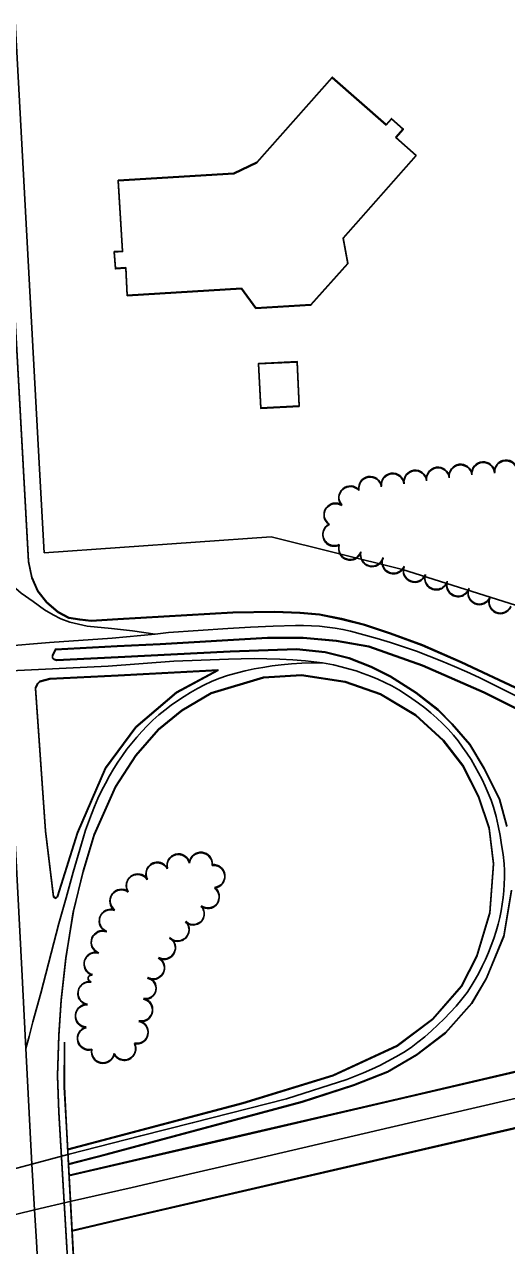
# Model space of a CAD drawing. Extents: x -25029 to 2274964, y -81170 to 687028.
# Drawn here: x 2795 to 3217, y -67234 to -66164 of the extents above; entities that cross this region are included whole.
import ezdxf

# ---------------------------------------------------------------- set-up
doc = ezdxf.new("R2010")
doc.units = 0
for name, color, linetype in [('81911BEA - RW_X_Fee_RW', 7, 'Continuous'), ('BLDG', 7, 'Continuous'), ('BRIDGE', 7, 'Continuous'), ('GE_X_CL_2000', 7, 'Continuous'), ('INTERSTATE', 7, 'Continuous'), ('ROAD', 7, 'Continuous'), ('TREES', 7, 'Continuous')]:
    doc.layers.add(name, color=color, linetype=linetype)

msp = doc.modelspace()

# ---------------------------------------------------------------- linework, layer by layer
at = {"layer": '81911BEA - RW_X_Fee_RW'}
for p, q in [((2761.5, -65699.2), (2808, -66553.8)), ((2808, -66553.8), (2812, -66627)), ((2812, -66627), (3010.9, -66613.1)), ((3010.9, -66613.1), (3125.9, -66641.8)), ((3125.9, -66641.8), (3273.1, -66688.2))]:
    msp.add_line(p, q, dxfattribs=at)
at = {"layer": 'BLDG'}
for points in [[(3111.7, -66251.9), (3116.5, -66246.5), (3126.7, -66255.6), (3120.2, -66263), (3138, -66278.8), (3073.9, -66351.2), (3078, -66373.2), (3045.8, -66409.6), (2997.6, -66412.4), (2984.9, -66395.1), (2884.9, -66401.3), (2883.5, -66377.2), (2874.5, -66377.8), (2873.5, -66363.1), (2880.7, -66362.7), (2876.9, -66300.7), (2978.1, -66294.5), (2998.4, -66284.8), (3064.5, -66210.2)], [(3111.7, -66252.5), (3116.5, -66247.1), (3126.7, -66256.2), (3120.2, -66263.6), (3138, -66279.4), (3073.9, -66351.8), (3078, -66373.8), (3045.8, -66410.2), (2997.6, -66413), (2984.9, -66395.7), (2884.9, -66401.8), (2883.5, -66377.8), (2874.5, -66378.3), (2873.5, -66363.7), (2880.7, -66363.2), (2876.9, -66301.3), (2978.1, -66295), (2998.4, -66285.4), (3064.5, -66210.8)], [(3035.6, -66498.4), (3033.7, -66459.4), (2999.9, -66461.1), (3001.8, -66500)], [(3035.6, -66498.9), (3033.7, -66460), (2999.9, -66461.6), (3001.8, -66500.6)]]:
    msp.add_lwpolyline(points, close=True, dxfattribs=at)
at = {"layer": 'BRIDGE'}
for points in [[(2830, -67055.8), (2829.8, -67094.7), (2831.6, -67129.8), (2844.1, -67362.4), (2848.1, -67406.5), (2851.6, -67445.6)], [(2829.9, -67056.4), (2829.7, -67095.3), (2831.5, -67130.4), (2844, -67363), (2847.9, -67407.1), (2855.9, -67495.5)]]:
    msp.add_lwpolyline(points, dxfattribs=at)
at = {"layer": 'GE_X_CL_2000'}
for points in [[(2909.4, -66698.3), (2889.6, -66695.6), (2871.2, -66693.4), (2849.6, -66691.3), (2834.5, -66688), (2826.7, -66685.1), (2820, -66681.4), (2812.4, -66677), (2802.4, -66669.9), (2791.8, -66662.6), (2784.8, -66656.4), (2778.8, -66648.6), (2769.9, -66633.2)], [(3257.9, -66768.9), (3203.7, -66741.7), (3193.1, -66736.5), (3182.3, -66731.5), (3171.5, -66726.6), (3160.5, -66722), (3149.5, -66717.6), (3138.4, -66713.4), (3115.5, -66705.8), (3103.9, -66702.2), (3092.3, -66698.9), (3080.6, -66695.7), (3073.8, -66694.3), (3067, -66693.1), (3060.1, -66692.2), (3053.2, -66691.5), (3046.3, -66691.1), (3039.3, -66690.8), (3032.4, -66690.9), (3012.6, -66691.4), (2992.8, -66692.2), (2973, -66693.3), (2920.9, -66696.9), (2909.4, -66698.3)], [(2909.4, -66698.3), (2871.7, -66702), (2816.7, -66705.7), (2774.9, -66709.1)], [(3055.9, -66723.5), (3065.7, -66725.4), (3072.3, -66726.9), (3078.8, -66728.7), (3085.3, -66730.6), (3091.7, -66732.8), (3098.1, -66735.2), (3104.3, -66737.8), (3110.5, -66740.6), (3116.6, -66743.8), (3122.7, -66747.3), (3128.6, -66750.9), (3134.3, -66754.8), (3140, -66758.8), (3145.5, -66763), (3150.9, -66767.4), (3156.1, -66772), (3161.1, -66776.8), (3166, -66781.7), (3170.7, -66786.8), (3174.8, -66792), (3178.7, -66797.3), (3182.5, -66802.8), (3186.1, -66808.3), (3189.4, -66814), (3195.7, -66825.7), (3198.5, -66831.6), (3201.2, -66837.7), (3203.6, -66843.8), (3205.9, -66850.1), (3208, -66858.2), (3209.8, -66866.4), (3211.5, -66874.7), (3212.9, -66883), (3214.1, -66891.4), (3215, -66899.7), (3215.3, -66905.6), (3215.3, -66911.5), (3215.2, -66917.4), (3214.8, -66923.3), (3214.2, -66929.2), (3213.4, -66935), (3212.4, -66940.9), (3211.2, -66946.6), (3209.8, -66952.4), (3208, -66958.7), (3206, -66965), (3203.8, -66971.2), (3201.4, -66977.4), (3198.7, -66983.4), (3195.9, -66989.4), (3192.9, -66995.3), (3189.7, -67001.1), (3186.3, -67006.7), (3182.7, -67012.3), (3177.9, -67018.3), (3173, -67024.2), (3167.9, -67029.9), (3162.5, -67035.5), (3157.1, -67040.8), (3151.4, -67046), (3145.6, -67051.1), (3139.6, -67055.9), (3133.5, -67060.6), (3126.8, -67064.8), (3120.1, -67068.8), (3113.2, -67072.6), (3106.2, -67076.2), (3099.1, -67079.6), (3091.9, -67082.8), (3084.6, -67085.7), (3077.2, -67088.5), (3024.4, -67105.4), (2941.8, -67126.6), (2896.7, -67137.9), (2834.1, -67154.1), (2801.3, -67162.7), (2770.3, -67170.9)], [(2776.5, -66730.9), (2868, -66726.3), (2925.7, -66722.1), (2973.5, -66720.2), (2984.7, -66719.9), (2996, -66719.8), (3007.3, -66720), (3018.6, -66720.3), (3029.9, -66721), (3041.1, -66721.8), (3055.9, -66723.5)], [(2795.9, -67061.4), (2799, -67050.8), (2802.2, -67038.1), (2805.5, -67025.5), (2809.1, -67012.9), (2825, -66951.9), (2831.2, -66929.3), (2837.5, -66906.8), (2846.1, -66877.2), (2848.4, -66870.1), (2850.8, -66863.1), (2853.4, -66856.1), (2856.2, -66849.3), (2859.2, -66842.5), (2862.4, -66835.8), (2865.8, -66829.1), (2869.3, -66822.6), (2873, -66816.2), (2876.7, -66810.5), (2880.6, -66804.8), (2884.6, -66799.3), (2888.8, -66794), (2893.2, -66788.7), (2897.7, -66783.6), (2902.4, -66778.6), (2907.2, -66773.7), (2912.4, -66769.2), (2917.7, -66764.9), (2923.2, -66760.7), (2928.8, -66756.7), (2934.6, -66752.9), (2940.4, -66749.4), (2946.4, -66746), (2952.6, -66742.8), (2958.8, -66739.8), (2965.1, -66737.1), (2972.7, -66734.7), (2980.4, -66732.5), (2988.2, -66730.6), (2996, -66728.9), (3003.8, -66727.5), (3011.7, -66726.2), (3019.7, -66725.3), (3028.7, -66724.5), (3037.8, -66723.9), (3046.8, -66723.6), (3055.9, -66723.5)], [(2776.5, -66730.9), (2781.8, -66797.9), (2787.3, -66891.4), (2792.5, -66992.2), (2795.9, -67061.4)], [(4312.3, -66845.5), (4268.8, -66855.6), (4220.7, -66866.3), (4115.8, -66897.2), (4051.4, -66912.9), (3888.5, -66951.3), (3780, -66976.5), (3693.3, -66995.8), (3615.9, -67013.9), (3504.3, -67040.2), (3385.8, -67067.7), (3270.1, -67094.7), (3115, -67130.8), (2998.6, -67157.7), (2944.2, -67170.4), (2889.1, -67183.3), (2836.1, -67195.3), (2803.7, -67202.9), (2772.2, -67210.3), (2742.4, -67217.3), (2706.5, -67224), (2670.7, -67230.6), (2634.8, -67236.9), (2568.7, -67249.4)], [(2795.9, -67061.4), (2800, -67140.6), (2801.3, -67162.7), (2803.7, -67202.9), (2805.3, -67230.5), (2810.4, -67323.8), (2812.8, -67368.9), (2814.8, -67405.8), (2815.3, -67414.3), (2819.9, -67502.2)]]:
    msp.add_lwpolyline(points, dxfattribs=at)
at = {"layer": 'INTERSTATE'}
for points in [[(2836.5, -67220.9), (2878.7, -67211.1), (3322.5, -67108.3), (3720.4, -67016), (3875, -66979.3), (4052.1, -66937.9), (4167.1, -66911), (4247.1, -66893), (4291.5, -66882.8), (4341.6, -66871.4), (4415.2, -66854), (4493.6, -66835.3), (4576.7, -66816.3), (4665.3, -66795.6), (4768.4, -66771.9), (4894.6, -66742.6), (5049.1, -66706.3), (5162, -66680.5), (5240.4, -66662.5), (5251.7, -66659.9)], [(2836.4, -67221.5), (2878.5, -67211.7), (3322.4, -67108.9), (3720.3, -67016.6), (3875, -66980), (4052.1, -66938.7), (4167, -66911.8), (4247, -66893.8), (4291.4, -66883.5), (4341.5, -66872.2), (4415.2, -66854.7), (4493.5, -66836.1), (4576.7, -66817.1), (4665.2, -66796.4), (4768.3, -66772.7), (4894.6, -66743.5), (5049, -66707.2), (5162, -66681.4), (5240.4, -66663.4), (5251.6, -66660.8)], [(2876.6, -66685.1), (2977.5, -66679.2), (3014, -66678.4), (3036.3, -66679.4), (3053.3, -66680.9), (3072.6, -66684.8), (3092.8, -66689.8), (3115.6, -66697.4), (3143.5, -66707.8), (3177.4, -66722.5), (3229.7, -66747.2)], [(2876.6, -66685.6), (2977.5, -66679.8), (3013.9, -66679), (3036.2, -66680), (3053.2, -66681.5), (3072.6, -66685.4), (3092.7, -66690.4), (3115.6, -66698), (3143.4, -66708.4), (3177.4, -66723.1), (3229.7, -66747.8)], [(3255.5, -66778.7), (3197.6, -66749.7), (3143.6, -66726.2), (3096.4, -66709.5), (3068, -66704.4), (3039, -66701.8), (3007.7, -66702), (2913.7, -66707.5), (2876, -66709.2), (2821.9, -66712), (2819.3, -66717.6), (2819.5, -66719.4), (2820.9, -66720.7), (2822.8, -66721.4), (2876.8, -66718.8), (2975, -66713.8), (3033.1, -66711.8), (3058.3, -66714.5), (3079.3, -66719.8), (3098.6, -66727.3), (3115.4, -66735.7), (3137.9, -66750.1), (3157.1, -66765.1), (3169.5, -66777.5), (3184.9, -66795.3), (3197.6, -66816.5), (3210.9, -66843.4), (3217.4, -66866.8)], [(3255.6, -66778.1), (3197.6, -66749.1), (3143.7, -66725.6), (3096.5, -66708.9), (3068.1, -66703.8), (3039, -66701.2), (3007.8, -66701.4), (2913.7, -66706.9), (2876.1, -66708.6), (2821.9, -66711.5), (2819.4, -66717), (2819.5, -66718.8), (2820.9, -66720.2), (2822.9, -66720.9), (2876.8, -66718.2), (2975, -66713.2), (3033.1, -66711.2), (3058.4, -66713.9), (3079.4, -66719.2), (3098.6, -66726.7), (3115.5, -66735.1), (3138, -66749.5), (3157.2, -66764.5), (3169.5, -66776.9), (3185, -66794.7), (3197.6, -66815.9), (3210.9, -66842.8), (3217.4, -66866.2)], [(2832.6, -67150.2), (2986, -67109.6), (3065.1, -67085.5), (3121.3, -67059.4), (3152.4, -67035.9), (3177.6, -67007), (3191.1, -66980.8), (3202.6, -66943), (3205.8, -66899.9), (3202, -66868.6), (3192.6, -66840.8), (3178.8, -66814), (3161.8, -66791.9), (3137.5, -66769.7), (3106.7, -66751.2), (3075.9, -66740.5), (3037.5, -66734.6), (3004.3, -66736.7), (2958.5, -66750.5), (2932.7, -66765.6), (2912.2, -66782.2), (2892.3, -66804.9), (2874.5, -66832.5), (2856, -66874.6)], [(2832.7, -67149.7), (2986, -67109), (3065.2, -67084.9), (3121.4, -67058.8), (3152.5, -67035.3), (3177.6, -67006.4), (3191.2, -66980.2), (3202.7, -66942.4), (3205.8, -66899.3), (3202, -66868), (3192.7, -66840.2), (3178.9, -66813.3), (3161.9, -66791.3), (3137.6, -66769.1), (3106.8, -66750.6), (3075.9, -66739.9), (3037.6, -66734), (3004.3, -66736.1), (2958.5, -66749.9), (2932.8, -66765), (2912.2, -66781.6), (2892.3, -66804.4), (2874.6, -66831.9), (2856, -66874)], [(2841.2, -66872.8), (2865.8, -66816), (2892.4, -66780.1), (2928.1, -66749.9), (2964.3, -66730.3), (2877, -66734.8)], [(2841.3, -66872.2), (2865.9, -66815.4), (2892.5, -66779.6), (2928.1, -66749.3), (2964.4, -66729.7), (2877, -66734.2)], [(2833.8, -67172.9), (2966.9, -67142.2), (3118.2, -67106.9), (3284.1, -67068.3), (3465.1, -67026.3), (3671.5, -66978), (3720.3, -66967), (3791.3, -66950), (3864.5, -66932.8), (3974.9, -66907.9)], [(2833.9, -67172.3), (2967, -67141.6), (3118.3, -67106.3), (3284.2, -67067.6), (3465.2, -67025.7), (3671.6, -66977.3), (3720.4, -66966.3), (3791.4, -66949.3), (3864.6, -66932.1), (3975, -66907.2)], [(3221.4, -66923.4), (3214.8, -66963.4), (3199.4, -67000.5), (3186.8, -67022.1), (3163.6, -67048.1), (3138.4, -67067.3), (3113, -67082.2), (3083.2, -67093.9), (3038, -67108.6), (2866.2, -67154.5), (2833.3, -67163.1)], [(3221.4, -66922.8), (3214.9, -66962.8), (3199.5, -66999.9), (3186.9, -67021.5), (3163.7, -67047.5), (3138.5, -67066.7), (3113.1, -67081.6), (3083.3, -67093.3), (3038.1, -67108), (2866.3, -67153.9), (2833.4, -67162.6)]]:
    msp.add_lwpolyline(points, dxfattribs=at)
at = {"layer": 'ROAD'}
for points in [[(2738.6, -65439.7), (2746.3, -65635.5), (2760.5, -65923.9), (2786.7, -66422.7), (2798.4, -66634.4), (2801.3, -66648.5), (2806.5, -66660.3), (2814.5, -66670.4), (2824.3, -66678.7), (2833.7, -66683.7), (2843.3, -66685.3), (2853.1, -66686.3), (2876.6, -66685.1)], [(2760.6, -65924.5), (2786.7, -66423.3), (2798.3, -66635), (2801.3, -66649.1), (2806.4, -66660.9), (2814.5, -66670.9), (2824.2, -66679.3), (2833.7, -66684.3), (2843.3, -66685.9), (2853.1, -66686.9), (2876.6, -66685.6)], [(2841.3, -66872.2), (2823.7, -66928), (2822.3, -66929.4), (2820.3, -66928.3), (2813.2, -66870.6), (2804.6, -66745.5), (2806.3, -66741.6), (2808.2, -66739.6), (2816.9, -66737.3), (2877, -66734.2)], [(2841.2, -66872.8), (2823.6, -66928.5), (2822.3, -66930), (2820.2, -66928.8), (2813.1, -66871.1), (2804.6, -66746.1), (2806.2, -66742.1), (2808.2, -66740.2), (2816.9, -66737.8), (2877, -66734.8)], [(2856, -66874), (2846.2, -66906.1), (2837.7, -66941.1), (2831, -66982), (2826.9, -67018.9), (2824.9, -67049.6), (2823.7, -67085.2), (2825, -67116.9), (2831.9, -67235.6), (2838.2, -67355.8), (2843.6, -67421.4), (2845.7, -67445.6)], [(2856, -66874.6), (2846.1, -66906.7), (2837.6, -66941.7), (2830.9, -66982.5), (2826.9, -67019.4), (2824.8, -67050.2), (2823.6, -67085.8), (2824.9, -67117.5), (2831.8, -67236.1)]]:
    msp.add_lwpolyline(points, dxfattribs=at)
at = {"layer": 'TREES'}
for centre, radius, start, end in [((3157.1, -66562.1), 10, 7.4255, 187.4255), ((3157.1, -66562.7), 10, 7.4185, 187.4185), ((3176.9, -66559.5), 10, 7.4255, 187.4255), ((3176.9, -66560.1), 10, 7.4185, 187.4185), ((3196.8, -66557.4), 10, 4.581, 184.581), ((3196.8, -66558), 10, 4.574, 184.574), ((3216.7, -66556.5), 10, 4.5622, 184.5622), ((3216.8, -66555.8), 10, 4.5692, 184.5692), ((3097.7, -66570.2), 10, 9.5262, 189.5262), ((3097.7, -66570.8), 10, 9.5192, 189.5192), ((3117.4, -66567.9), 10, 7.4185, 187.4185), ((3117.5, -66567.3), 10, 7.4255, 187.4255), ((3137.3, -66564.7), 9.99, 7.4255, 187.4255), ((3137.3, -66565.3), 9.99, 7.4185, 187.4185), ((3080.3, -66578.5), 10, 41.2895, 221.2895), ((3080.3, -66579.1), 10, 41.2825, 221.2825), ((3067.3, -66593.5), 10, 57.0202, 237.0202), ((3067.3, -66594.1), 10, 57.0132, 237.0132), ((3066.2, -66611.4), 10, 115.9268, 295.9268), ((3066.3, -66610.8), 10, 115.9338, 295.9338), ((3080.1, -66623), 10, 161.6463, 341.6463), ((3080.1, -66623.6), 10, 161.6393, 341.6393), ((3099.3, -66628.8), 10, 164.8617, 344.8617), ((3099.3, -66629.3), 10, 164.8547, 344.8547), ((3118.2, -66635), 10, 158.3706, 338.3706), ((3118.2, -66635.6), 10, 158.3636, 338.3636), ((3136.8, -66642.4), 10, 158.3694, 338.3694), ((3136.8, -66643), 10, 158.3624, 338.3624), ((3155.6, -66649.7), 10, 162.7119, 342.7119), ((3155.7, -66649.1), 10, 162.7189, 342.7189), ((3174.7, -66655.6), 10, 162.7119, 342.7119), ((3174.8, -66655), 10, 162.7189, 342.7189), ((3193.5, -66662), 10, 156.6202, 336.6202), ((3193.5, -66662.6), 10, 156.6132, 336.6132), ((3211.8, -66670.5), 10, 156.6132, 336.6132), ((3211.9, -66669.9), 10, 156.6202, 336.6202), ((2929.6, -66901.5), 10, 14.2656, 194.2656), ((2929.7, -66900.9), 10, 14.2726, 194.2726), ((2949.3, -66900), 10, 354.3815, 174.3815), ((2949.4, -66899.4), 10, 354.3885, 174.3885), ((2911.2, -66908.8), 10, 28.9616, 208.9616), ((2911.3, -66908.2), 10, 28.9686, 208.9686), ((2960.3, -66910.9), 10, 276.1212, 96.1212), ((2960.4, -66910.3), 10, 276.1282, 96.1282), ((2894, -66919), 10, 32.6278, 212.6278), ((2894.1, -66918.5), 10, 32.6348, 212.6348), ((2879.7, -66932.5), 10, 53.7931, 233.7931), ((2879.8, -66931.9), 10, 53.8001, 233.8001), ((2955.4, -66928.9), 10, 233.4004, 53.4004), ((2955.5, -66928.3), 10, 233.4074, 53.4074), ((2942.7, -66943.7), 9.56, 225.3566, 45.3566), ((2942.8, -66943.2), 9.56, 225.3636, 45.3636), ((2870.3, -66949.9), 10, 69.4303, 249.4303), ((2870.4, -66949.4), 10, 69.4373, 249.4373), ((2863.3, -66968.1), 10, 69.5283, 249.5283), ((2863.3, -66968.7), 10, 69.5213, 249.5213), ((2929.1, -66957.1), 10, 225.3636, 45.3636), ((2929, -66957.6), 10, 225.3566, 45.3566), ((2917, -66973.5), 10, 240.5972, 60.5972), ((2917.1, -66972.9), 10, 240.6042, 60.6042), ((2857, -66987.6), 10, 73.8436, 253.8436), ((2857.1, -66987.1), 10, 73.8506, 253.8506), ((2907.4, -66991), 10, 241.7812, 61.7812), ((2907.5, -66990.4), 10, 241.7882, 61.7882), ((2853.8, -66999.8), 3.15, 80.9348, 260.9348), ((2853.7, -67000.3), 3.15, 80.9278, 260.9278), ((2900.8, -67009), 9.33, 258.6108, 78.6108), ((2900.9, -67008.4), 9.33, 258.6178, 78.6178), ((2851.6, -67013.3), 10, 80.9653, 260.9653), ((2851.7, -67012.8), 10, 80.9723, 260.9723), ((2849.4, -67033.2), 10, 86.2464, 266.2464), ((2849.5, -67032.6), 10, 86.2534, 266.2534), ((2897, -67027.9), 10, 258.6108, 78.6108), ((2897.1, -67027.3), 10, 258.6178, 78.6178), ((2851.2, -67052.9), 10, 104.3632, 284.3632), ((2851.3, -67052.3), 10, 104.3702, 284.3702), ((2893.1, -67047.5), 10, 258.6108, 78.6108), ((2893.2, -67046.9), 10, 258.6178, 78.6178), ((2863.5, -67064.5), 10, 168.577, 348.577), ((2863.6, -67063.9), 10, 168.584, 348.584), ((2882.2, -67061.9), 10, 207.3218, 27.3218), ((2882.3, -67061.3), 10, 207.3288, 27.3288)]:
    msp.add_arc(centre, radius, start, end, dxfattribs=at)

doc.saveas('drawing.dxf')
